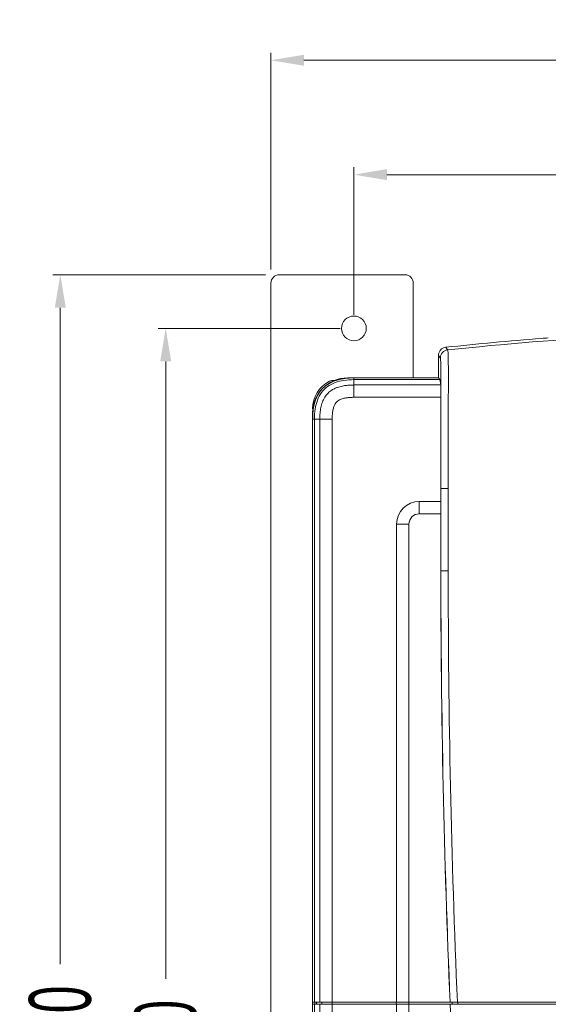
# Model space of a CAD drawing. Header units: millimetres. Extents: x -473 to 23648, y -382 to 1866.
# Tile 423 of 607: x 8730 to 8859, y 213 to 452. Entities that reach past the tile are written whole.
import ezdxf

# ---------------------------------------------------------------- set-up
doc = ezdxf.new("R2010")
doc.units = ezdxf.units.MM
doc.header["$LTSCALE"] = 80
doc.header["$PDMODE"] = 3
doc.header["$PDSIZE"] = 0.3
doc.layers.get('0').update_dxf_attribs({"linetype": 'CONTINUOUS'})
doc.layers.get('DEFPOINTS').update_dxf_attribs({"linetype": 'CONTINUOUS'})
for name, color, linetype in [('03_ALL_AXES', 7, 'CONTINUOUS'), ('09_ALL_ROUNDS', 7, 'CONTINUOUS'), ('20_ALL_FEATURES', 7, 'CONTINUOUS'), ('_BLACK_HOLE', 7, 'CONTINUOUS')]:
    doc.layers.add(name, color=color, linetype=linetype)
doc.styles.get("Standard").update_dxf_attribs({"font": 'technic_.ttf', "width": 0.7})
doc.dimstyles.get("Standard").update_dxf_attribs({"dimtxt": 3, "dimasz": 3, "dimexe": 0.18, "dimexo": 0.0625, "dimgap": 0.09, "dimtad": 1, "dimdsep": 46, "dimtxsty": 'STANDARD', "dimcen": 0.09, "dimadec": 0, "dimazin": 0, "dimtol": 1, "dimtp": 0.01, "dimtm": 0.01, "dimtfac": 1, "dimtofl": 0, "dimtmove": 0, "dimatfit": 3, "dimfxl": 1, "dimtolj": 1, "dimarcsym": 0})

# ---------------------------------------------------------------- blocks, each defined once
blk = doc.blocks.new('*D64')
at = {"color": 0, "lineweight": 0, "transparency": 16777216}
for p, q in [((8790.05, 390.41), (8738.51, 390.41)), ((8740.31, 382.41), (8740.31, 223.13)), ((8740.31, 23.41), (8740.31, 182.7)), ((8790.05, 15.41), (8738.51, 15.41))]:
    blk.add_line(p, q, dxfattribs=at)
for points in [[(8741.64, 382.41), (8738.98, 382.41), (8740.31, 390.41)], [(8738.98, 23.41), (8741.64, 23.41), (8740.31, 15.41)]]:
    blk.add_solid(points, dxfattribs=at)
at = {"layer": 'DEFPOINTS', "color": 0, "lineweight": 0, "transparency": 16777216}
for p in [(8791.85, 390.41), (8740.31, 15.41), (8791.85, 15.41)]:
    blk.add_point(p, dxfattribs=at)
at = {"color": 0, "lineweight": 0, "transparency": 16777216, "insert": (8740.31, 202.91), "char_height": 15, "attachment_point": 5, "rotation": 90}
blk.add_mtext('\\A1;375.0', dxfattribs=at)
blk = doc.blocks.new('*D65')
at = {"color": 0, "lineweight": 0, "transparency": 16777216}
for p, q in [((8808.15, 377.41), (8764.05, 377.41)), ((8765.85, 369.41), (8765.85, 219.63)), ((8765.85, 29.41), (8765.85, 179.2)), ((8808.15, 21.41), (8764.05, 21.41))]:
    blk.add_line(p, q, dxfattribs=at)
for points in [[(8767.19, 369.41), (8764.52, 369.41), (8765.85, 377.41)], [(8764.52, 29.41), (8767.19, 29.41), (8765.85, 21.41)]]:
    blk.add_solid(points, dxfattribs=at)
at = {"layer": 'DEFPOINTS', "color": 0, "lineweight": 0, "transparency": 16777216}
for p in [(8809.95, 377.41), (8765.85, 21.41), (8809.95, 21.41)]:
    blk.add_point(p, dxfattribs=at)
at = {"color": 0, "lineweight": 0, "transparency": 16777216, "insert": (8765.85, 199.41), "char_height": 15, "attachment_point": 5, "rotation": 90}
blk.add_mtext('\\A1;356.0', dxfattribs=at)
blk = doc.blocks.new('*D76')
at = {"color": 0, "lineweight": 0, "transparency": 16777216}
for p, q in [((8811.45, 380.71), (8811.45, 416.51)), ((9021.45, 380.71), (9021.45, 416.51)), ((8819.45, 414.71), (8898.86, 414.71)), ((9013.45, 414.71), (8934.04, 414.71))]:
    blk.add_line(p, q, dxfattribs=at)
for points in [[(8819.45, 416.05), (8819.45, 413.38), (8811.45, 414.71)], [(9013.45, 413.38), (9013.45, 416.05), (9021.45, 414.71)]]:
    blk.add_solid(points, dxfattribs=at)
at = {"layer": 'DEFPOINTS', "color": 0, "lineweight": 0, "transparency": 16777216}
for p in [(9021.45, 414.71), (8811.45, 378.91), (9021.45, 378.91)]:
    blk.add_point(p, dxfattribs=at)
at = {"color": 0, "lineweight": 0, "transparency": 16777216, "insert": (8916.45, 414.71), "char_height": 15, "attachment_point": 5}
blk.add_mtext('\\A1;210.0', dxfattribs=at)
blk = doc.blocks.new('*D77')
at = {"color": 0, "lineweight": 0, "transparency": 16777216}
for p, q in [((8791.35, 391.71), (8791.35, 444.27)), ((8799.35, 442.47), (8896.24, 442.47)), ((9033.55, 442.47), (8936.67, 442.47)), ((9041.55, 391.71), (9041.55, 444.27))]:
    blk.add_line(p, q, dxfattribs=at)
for points in [[(8799.35, 443.8), (8799.35, 441.13), (8791.35, 442.47)], [(9033.55, 441.13), (9033.55, 443.8), (9041.55, 442.47)]]:
    blk.add_solid(points, dxfattribs=at)
at = {"layer": 'DEFPOINTS', "color": 0, "lineweight": 0, "transparency": 16777216}
for p in [(9041.55, 442.47), (8791.35, 389.91), (9041.55, 389.91)]:
    blk.add_point(p, dxfattribs=at)
at = {"color": 0, "lineweight": 0, "transparency": 16777216, "insert": (8916.45, 442.47), "char_height": 15, "attachment_point": 5}
blk.add_mtext('\\A1;250.2', dxfattribs=at)

msp = doc.modelspace()

# ---------------------------------------------------------------- linework, layer by layer
at = {"layer": '03_ALL_AXES', "color": 0, "linetype": 'Continuous', "lineweight": 0}
msp.add_circle((8811.455, 377.411), 3, dxfattribs=at)
at = {"layer": '09_ALL_ROUNDS', "color": 0, "linetype": 'Continuous', "lineweight": 0}
for p, q in [((8823.855, 390.411), (8793.355, 390.411)), ((8791.355, 17.411), (8791.355, 388.411)), ((8825.855, 388.411), (8825.855, 365.411))]:
    msp.add_line(p, q, dxfattribs=at)
for centre, radius, start, end in [((8793.355, 388.411), 2, 90, 180), ((8823.855, 388.411), 2, 0, 90), ((8808.955, 357.911), 7.5, 117.03569, 180), ((8806.455, 362.81), 2, 81.84238, 117.03569)]:
    msp.add_arc(centre, radius, start, end, dxfattribs=at)
at = {"layer": '20_ALL_FEATURES', "color": 0, "linetype": 'Continuous', "lineweight": 0}
for p, q in [((8811.455, 365.411), (8809.955, 365.411)), ((8801.455, 356.911), (8801.455, 95.845)), ((8801.465, 213.921), (8801.465, 355.421)), ((8801.901, 355.421), (8801.901, 213.921)), ((8803.197, 355.422), (8803.197, 213.921)), ((8806.184, 42.141), (8806.184, 355.421)), ((8821.805, 329.921), (8821.805, 213.921)), ((8824.805, 329.921), (8824.805, 213.921)), ((8801.465, 213.921), (9031.444, 213.921)), ((8801.465, 96.85), (8801.465, 213.421)), ((8801.465, 213.421), (9031.444, 213.421)), ((8801.901, 213.421), (8801.901, 40.846)), ((8801.955, 213.921), (8801.955, 213.421)), ((8801.965, 213.421), (8801.965, 213.921)), ((8802.401, 213.421), (8802.401, 213.921)), ((8803.197, 213.421), (8803.197, 42.141)), ((8803.695, 213.421), (8803.695, 213.921)), ((8821.739, 213.421), (8821.739, 213.921)), ((8821.805, 213.421), (8821.805, 74.304)), ((8824.739, 213.421), (8824.739, 213.921)), ((8824.805, 213.421), (8824.805, 74.304)), ((8835.274, 213.421), (8835.274, 213.921)), ((8835.302, 213.421), (8835.302, 213.921)), ((8836.626, 213.421), (8836.626, 213.921))]:
    msp.add_line(p, q, dxfattribs=at)
for centre, radius, start, end in [((8809.955, 356.911), 8.5, 90, 180), ((11281.955, 318.571), 2449.43, 180, 182.448663), ((11281.955, 318.571), 2449.41, 179.999998, 182.448683), ((11288.801, 318.576), 2454.486, 180.000103, 182.443719), ((11281.955, 318.571), 2449.41, 182.460389, 185.18277)]:
    msp.add_arc(centre, radius, start, end, dxfattribs=at)
at = {"layer": '_BLACK_HOLE', "color": 0, "linetype": 'Continuous', "lineweight": 0}
for p, q in [((8833.746, 372.835), (8833.993, 372.492)), ((8831.961, 370.847), (8831.961, 365.411)), ((8831.961, 370.847), (8832.125, 370.619)), ((8832.125, 370.619), (8832.132, 370.61)), ((8832.132, 370.61), (8832.423, 370.204)), ((8833.993, 372.492), (8834, 372.482)), ((8834, 372.482), (8834.209, 372.192)), ((8811.455, 364.974), (8811.455, 365.411)), ((8811.455, 365.411), (8831.961, 365.411)), ((8811.455, 364.974), (8811.455, 363.679)), ((8811.455, 364.974), (8832.252, 364.974)), ((8811.455, 360.692), (8811.455, 363.679)), ((8832.491, 363.679), (8811.455, 363.679)), ((8831.961, 365.411), (8832.252, 364.974)), ((8832.491, 363.679), (8832.252, 364.974)), ((8832.546, 360.692), (8811.455, 360.692)), ((8832.538, 357.987), (8832.538, 335.421)), ((8803.197, 355.422), (8801.465, 355.421)), ((8806.184, 355.421), (8803.197, 355.421)), ((8832.544, 338.571), (8832.544, 318.571)), ((8834.314, 338.571), (8832.544, 338.571)), ((8834.314, 338.571), (8834.314, 318.571)), ((8827.305, 332.421), (8827.305, 335.421)), ((8827.305, 335.421), (8832.538, 335.421)), ((8832.524, 332.421), (8832.538, 335.421)), ((8832.524, 332.421), (8827.305, 332.421)), ((8832.524, 318.571), (8832.524, 332.421)), ((8824.805, 329.921), (8821.805, 329.921)), ((8832.524, 318.571), (8832.544, 318.571)), ((8834.314, 318.571), (8832.544, 318.571))]:
    msp.add_line(p, q, dxfattribs=at)
for centre, radius, start, end in [((8916.468, -394.14), 770.734, 90.000997, 96.126721), ((8916.467, -393.444), 770.731, 94.308273, 94.431803), ((8833.961, 370.847), 1.999, 97.6073, 159.03444), ((8833.96, 370.854), 1.993, 96.16266, 97.61413), ((8916.435, -393.063), 770.348, 94.431645, 96.161977), ((8833.965, 370.846), 2.004, 169.52751, 179.99193), ((8833.962, 370.847), 2, 159.03277, 169.51918), ((8834.423, 370.203), 2.001, 96.14832, 179.96676), ((8809.049, 357.827), 7.192, 129.4399, 140.64229), ((8809.022, 357.858), 7.151, 124.53117, 129.43248), ((8809.014, 357.857), 7.146, 140.65061, 145.33428), ((9237.334, 358.211), 404.796, 179.64874, 180.03158), ((8827.305, 329.921), 5.5, 90, 180), ((8827.305, 329.921), 2.5, 90, 180)]:
    msp.add_arc(centre, radius, start, end, dxfattribs=at)
for points, knots in [([(8834.209, 372.192), (8834.239, 372.148), (8834.243, 371.945), (8834.286, 371.522), (8834.3, 370.765), (8834.335, 369.649), (8834.349, 368.155), (8834.355, 366.325), (8834.351, 364.221), (8834.344, 361.88), (8834.337, 359.31), (8834.331, 356.506), (8834.325, 353.457), (8834.32, 350.146), (8834.317, 346.556), (8834.315, 342.667), (8834.314, 339.972), (8834.314, 338.571)], [0, 0, 0, 0, 0.1592241, 0.5729965, 1.3066969, 2.4096331, 3.9320768, 5.7854613, 7.9002143, 10.2430247, 12.810563, 15.6096777, 18.6538277, 21.9584822, 25.5416662, 29.4239778, 33.6261898, 33.6261898, 33.6261898, 33.6261898]), ([(8832.423, 370.204), (8832.438, 370.182), (8832.45, 370.091), (8832.473, 369.9), (8832.486, 369.556), (8832.5, 369.021), (8832.509, 368.264), (8832.517, 367.298), (8832.522, 366.16), (8832.527, 364.88), (8832.531, 363.47), (8832.532, 362.487), (8832.533, 361.974)], [0, 0, 0, 0, 0.0800774, 0.2631874, 0.5874438, 1.1060752, 1.8719563, 2.8576659, 4.0031738, 5.2865449, 6.6969884, 8.2350775, 8.2350775, 8.2350775, 8.2350775]), ([(8811.455, 364.974), (8810.646, 364.974), (8809.099, 364.882), (8806.912, 364.355), (8805.008, 363.375), (8803.514, 361.887), (8802.526, 359.981), (8801.995, 357.787), (8801.901, 356.233), (8801.901, 355.421)], [0, 0, 0, 0, 2.4245286, 4.6302093, 6.7031642, 8.7689347, 10.8475008, 13.0603031, 15.4965758, 15.4965758, 15.4965758, 15.4965758]), ([(8811.455, 363.679), (8811.348, 363.679), (8811.124, 363.677), (8810.77, 363.667), (8810.379, 363.646), (8809.945, 363.612), (8809.464, 363.557), (8808.929, 363.474), (8808.332, 363.351), (8807.659, 363.164), (8806.894, 362.875), (8806.032, 362.417), (8805.134, 361.706), (8804.349, 360.704), (8803.783, 359.505), (8803.428, 358.207), (8803.235, 356.839), (8803.197, 355.902), (8803.197, 355.422)], [0, 0, 0, 0, 0.3191137, 0.6717349, 1.0622544, 1.4952623, 1.9766521, 2.5140336, 3.1177589, 3.8059975, 4.608529, 5.5650862, 6.7234217, 8.0198219, 9.3443302, 10.675274, 12.0417568, 13.4824475, 13.4824475, 13.4824475, 13.4824475]), ([(8804.968, 363.749), (8805.471, 364.095), (8806.713, 364.741), (8808.424, 365.178), (8809.557, 365.316), (8809.921, 365.348)], [0, 0, 0, 0, 1.8303065, 4.1582612, 5.254059, 5.254059, 5.254059, 5.254059]), ([(8832.491, 363.679), (8832.501, 363.622), (8832.505, 363.444), (8832.52, 363.093), (8832.527, 362.582), (8832.532, 362.191), (8832.533, 361.974)], [0, 0, 0, 0, 0.1728636, 0.532376, 1.0549322, 1.7055848, 1.7055848, 1.7055848, 1.7055848]), ([(8801.527, 356.944), (8801.559, 357.313), (8801.698, 358.451), (8802.138, 360.171), (8802.787, 361.417), (8803.136, 361.922)], [0, 0, 0, 0, 1.111316, 3.4396008, 5.2823063, 5.2823063, 5.2823063, 5.2823063]), ([(8832.533, 361.974), (8832.535, 361.778), (8832.545, 361.35), (8832.548, 360.923), (8832.546, 360.692)], [0, 0, 0, 0, 0.5891673, 1.2819487, 1.2819487, 1.2819487, 1.2819487]), ([(8811.455, 360.692), (8811.366, 360.692), (8811.182, 360.691), (8810.893, 360.682), (8810.578, 360.666), (8810.236, 360.639), (8809.866, 360.597), (8809.469, 360.536), (8809.047, 360.448), (8808.606, 360.327), (8808.152, 360.157), (8807.703, 359.922), (8807.271, 359.585), (8806.891, 359.09), (8806.582, 358.415), (8806.353, 357.561), (8806.212, 356.543), (8806.184, 355.81), (8806.184, 355.421)], [0, 0, 0, 0, 0.2642507, 0.5528356, 0.8677965, 1.210578, 1.5824919, 1.9842441, 2.4151955, 2.8735131, 3.3574983, 3.864287, 4.3898576, 4.9867063, 5.7181182, 6.6018925, 7.6298083, 8.7969006, 8.7969006, 8.7969006, 8.7969006]), ([(8832.538, 357.988), (8832.539, 357.372), (8832.54, 356.087), (8832.541, 354.081), (8832.542, 351.918), (8832.543, 349.596), (8832.543, 347.106), (8832.544, 344.435), (8832.544, 341.57), (8832.544, 339.594), (8832.544, 338.571)], [0, 0, 0, 0, 1.8467163, 3.8548662, 6.0180472, 8.3359831, 10.8208578, 13.4879063, 16.3492338, 19.4163657, 19.4163657, 19.4163657, 19.4163657])]:
    msp.add_open_spline(points, degree=3, knots=knots, dxfattribs=at)
for points in [[(8809.921, 365.348), (8810.431, 365.392), (8810.943, 365.411), (8811.455, 365.411)], [(8801.465, 355.421), (8801.465, 355.929), (8801.484, 356.438), (8801.527, 356.944)]]:
    msp.add_open_spline(points, degree=3, dxfattribs=at)

# ---------------------------------------------------------------- dimensions: what is measured, and where the dimension line sits
at = {"color": 3, "lineweight": 0}
for base, p1, p2, picture, middle in [((9041.555, 442.467), (8791.355, 389.911), (9041.555, 389.911), '*D77', (8916.455, 442.467)), ((9021.455, 414.714), (8811.455, 378.911), (9021.455, 378.911), '*D76', (8916.455, 414.714))]:
    dim = msp.add_linear_dim(base=base, p1=p1, p2=p2, dimstyle='STANDARD', override={"dimtxt": 15, "dimasz": 8, "dimexe": 1.8, "dimexo": 1.8, "dimtad": 0, "dimdec": 1, "dimzin": 0, "dimdsep": 0, "dimcen": 0.5, "dimtol": 0, "dimtdec": 4, "dimtzin": 0, "dimlwd": 0, "dimlwe": 0}, dxfattribs=at)
    dim.commit()
    dim.dimension.update_dxf_attribs({"geometry": picture, "text_midpoint": middle, "dimtype": 160})
for base, p1, p2, picture, middle in [((8740.312, 15.411), (8791.855, 390.411), (8791.855, 15.411), '*D64', (8740.312, 202.911)), ((8765.855, 21.411), (8809.955, 377.411), (8809.955, 21.411), '*D65', (8765.855, 199.411))]:
    dim = msp.add_linear_dim(base=base, p1=p1, p2=p2, angle=270, dimstyle='STANDARD', override={"dimtxt": 15, "dimasz": 8, "dimexe": 1.8, "dimexo": 1.8, "dimtad": 0, "dimdec": 1, "dimzin": 0, "dimdsep": 0, "dimcen": 0.5, "dimtol": 0, "dimtdec": 4, "dimtzin": 0, "dimlwd": 0, "dimlwe": 0}, dxfattribs=at)
    dim.commit()
    dim.dimension.update_dxf_attribs({"geometry": picture, "text_midpoint": middle, "dimtype": 160})

doc.saveas('drawing.dxf')
